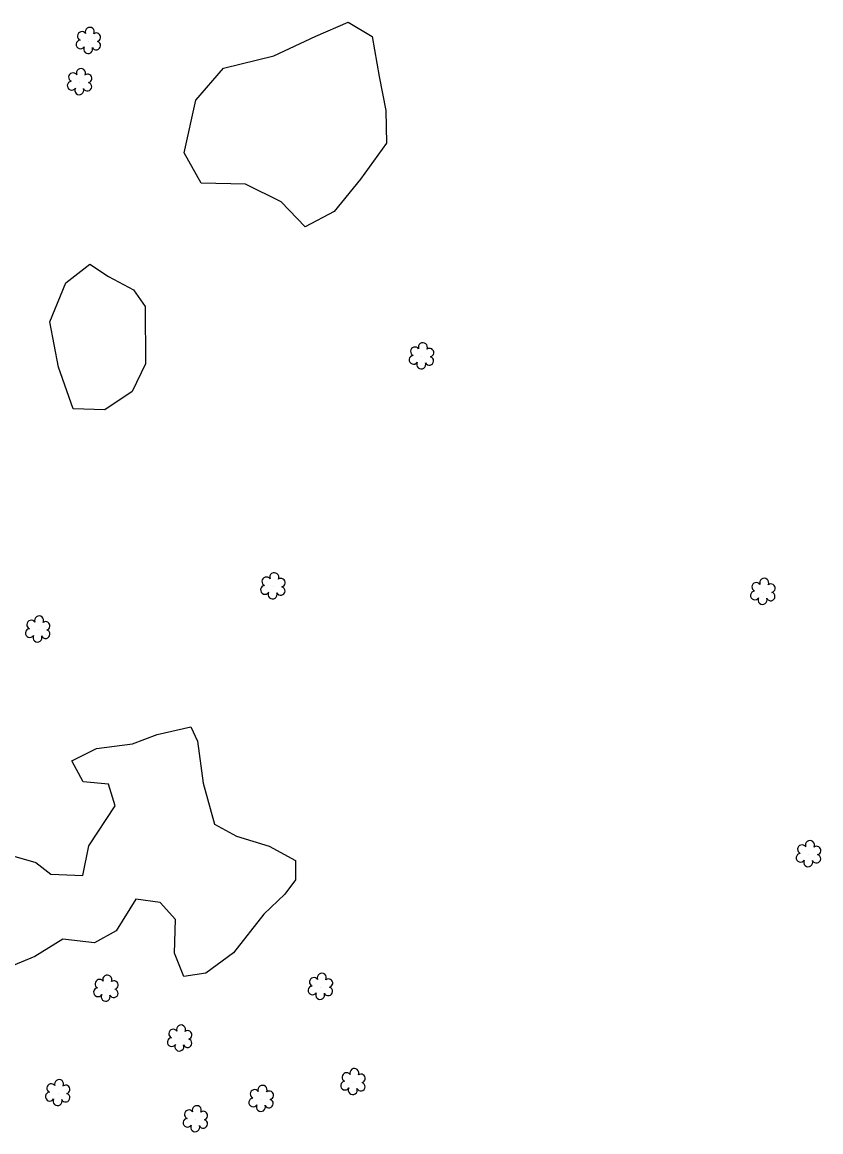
# Model space of a CAD drawing. Extents: x 3040896 to 3051146, y 687568 to 732976.
# Drawn here: x 3048189.7 to 3048363.8, y 704055.6 to 704297.5 of the extents above; entities that cross this region are included whole.
import ezdxf

# ---------------------------------------------------------------- set-up
doc = ezdxf.new("R2010")
doc.units = 0
doc.layers.add('Exist Vegetation Hedge Row', color=7, linetype='Continuous')
doc.layers.add('Exist Vegetation Shrub CELL', color=7, linetype='Continuous')

msp = doc.modelspace()

# ---------------------------------------------------------------- linework, layer by layer
at = {"layer": 'Exist Vegetation Hedge Row'}
for points in [[(3048269.17, 704271.15), (3048263.52, 704263.29), (3048257.74, 704256.28), (3048251.46, 704252.95), (3048246.16, 704258.37), (3048238.42, 704262.22), (3048228.72, 704262.47), (3048225.03, 704269.04), (3048227.58, 704280.55), (3048233.62, 704287.48), (3048244.61, 704290.22), (3048253.72, 704294.47), (3048260.82, 704297.53), (3048266.02, 704294.38), (3048267.54, 704285.71), (3048268.99, 704278.26), (3048269.17, 704271.15)], [(3048216.56, 704235.55), (3048216.65, 704223.06), (3048213.73, 704217.05), (3048207.78, 704213), (3048200.86, 704213.24), (3048197.66, 704222.33), (3048195.74, 704232.21), (3048199.24, 704240.68), (3048204.48, 704244.76), (3048208.56, 704242.07), (3048214.03, 704239.2), (3048216.56, 704235.55)], [(3048187.96, 704115.75), (3048192.73, 704114.33), (3048195.98, 704111.8), (3048202.97, 704111.53), (3048204.26, 704118.01), (3048210.02, 704126.69), (3048208.59, 704131.42), (3048203.07, 704131.97), (3048200.55, 704136.49), (3048205.95, 704139.17), (3048213.82, 704140.2), (3048219.14, 704142.26), (3048226.48, 704143.89), (3048227.99, 704140.82), (3048229.17, 704131.66), (3048231.63, 704122.74), (3048236.43, 704120.1), (3048243.59, 704117.93), (3048249.32, 704114.76), (3048249.32, 704110.57), (3048246.96, 704107.46), (3048242.4, 704103.09)], [(3048242.4, 704103.09), (3048235.78, 704094.65), (3048229.8, 704090.22), (3048224.95, 704089.47), (3048222.92, 704094.59), (3048223.14, 704101.89), (3048219.85, 704105.64), (3048214.51, 704106.33), (3048210.23, 704099.47), (3048205.54, 704096.82), (3048198.64, 704097.62), (3048192.53, 704093.87), (3048185.64, 704090.99)]]:
    msp.add_lwpolyline(points, dxfattribs=at)
at = {"layer": 'Exist Vegetation Shrub CELL'}
for p, q in [((3048204.25, 704293.38), (3048204.25, 704293.38)), ((3048202.32, 704284.4), (3048202.32, 704284.4)), ((3048276.85, 704224.63), (3048276.85, 704224.63)), ((3048244.46, 704174.48), (3048244.46, 704174.48)), ((3048351.25, 704173.27), (3048351.25, 704173.27)), ((3048193.2, 704165.06), (3048193.2, 704165.06)), ((3048361.21, 704116.09), (3048361.21, 704116.09)), ((3048208.07, 704086.77), (3048208.07, 704086.77)), ((3048254.82, 704087.18), (3048254.82, 704087.18)), ((3048224.14, 704075.9), (3048224.14, 704075.9)), ((3048261.92, 704066.42), (3048261.92, 704066.42)), ((3048197.56, 704064.01), (3048197.56, 704064.01)), ((3048241.91, 704062.74), (3048241.91, 704062.74)), ((3048227.58, 704058.31), (3048227.58, 704058.31))]:
    msp.add_line(p, q, dxfattribs=at)
for centre, radius, start, end in [((3048204.48, 704295.42), 0.99, 334.8391, 200.4717), ((3048202.45, 704292.67), 0.955, 95.1099, 327.9534), ((3048202.77, 704294.5), 0.968, 35.8908, 245.4216), ((3048205.89, 704292.45), 0.937, 204.9913, 73.4601), ((3048205.92, 704294.25), 0.929, 284.4567, 126.0861), ((3048204.12, 704291.69), 0.984, 151.2797, 21.387), ((3048200.84, 704285.52), 0.968, 35.8908, 245.4216), ((3048202.55, 704286.44), 0.99, 334.8391, 200.4717), ((3048204, 704285.27), 0.929, 284.4567, 126.0861), ((3048200.52, 704283.69), 0.955, 95.1099, 327.9534), ((3048203.96, 704283.47), 0.937, 204.9913, 73.4601), ((3048202.2, 704282.71), 0.984, 151.2797, 21.387), ((3048275.37, 704225.75), 0.968, 35.8908, 245.4216), ((3048277.08, 704226.67), 0.99, 334.8391, 200.4717), ((3048278.52, 704225.5), 0.929, 284.4567, 126.0861), ((3048275.05, 704223.92), 0.955, 95.1099, 327.9534), ((3048276.72, 704222.94), 0.984, 151.2797, 21.387), ((3048278.49, 704223.7), 0.937, 204.9913, 73.4601), ((3048244.69, 704176.52), 0.99, 334.8391, 200.4717), ((3048242.98, 704175.61), 0.968, 35.8908, 245.4216), ((3048246.13, 704175.35), 0.929, 284.4567, 126.0861), ((3048349.77, 704174.4), 0.968, 35.8908, 245.4216), ((3048351.48, 704175.31), 0.99, 334.8391, 200.4717), ((3048352.92, 704174.14), 0.929, 284.4567, 126.0861), ((3048242.66, 704173.78), 0.955, 95.1099, 327.9534), ((3048244.33, 704172.8), 0.984, 151.2797, 21.387), ((3048246.1, 704173.55), 0.937, 204.9913, 73.4601), ((3048349.45, 704172.57), 0.955, 95.1099, 327.9534), ((3048352.89, 704172.34), 0.937, 204.9913, 73.4601), ((3048351.12, 704171.59), 0.984, 151.2797, 21.387), ((3048193.43, 704167.1), 0.99, 334.8391, 200.4717), ((3048191.4, 704164.35), 0.955, 95.1099, 327.9534), ((3048191.72, 704166.19), 0.968, 35.8908, 245.4216), ((3048194.88, 704165.93), 0.929, 284.4567, 126.0861), ((3048193.08, 704163.38), 0.984, 151.2797, 21.387), ((3048194.84, 704164.13), 0.937, 204.9913, 73.4601), ((3048359.73, 704117.22), 0.968, 35.8908, 245.4216), ((3048361.44, 704118.14), 0.99, 334.8391, 200.4717), ((3048362.88, 704116.96), 0.929, 284.4567, 126.0861), ((3048359.41, 704115.39), 0.955, 95.1099, 327.9534), ((3048361.08, 704114.41), 0.984, 151.2797, 21.387), ((3048362.85, 704115.17), 0.937, 204.9913, 73.4601), ((3048255.05, 704089.22), 0.99, 334.8391, 200.4717), ((3048206.59, 704087.9), 0.968, 35.8908, 245.4216), ((3048208.3, 704088.81), 0.99, 334.8391, 200.4717), ((3048209.74, 704087.64), 0.929, 284.4567, 126.0861), ((3048253.34, 704088.3), 0.968, 35.8908, 245.4216), ((3048256.5, 704088.05), 0.929, 284.4567, 126.0861), ((3048206.27, 704086.07), 0.955, 95.1099, 327.9534), ((3048207.94, 704085.09), 0.984, 151.2797, 21.387), ((3048209.71, 704085.84), 0.937, 204.9913, 73.4601), ((3048253.02, 704086.47), 0.955, 95.1099, 327.9534), ((3048254.69, 704085.49), 0.984, 151.2797, 21.387), ((3048256.46, 704086.25), 0.937, 204.9913, 73.4601), ((3048224.37, 704077.94), 0.99, 334.8391, 200.4717), ((3048222.34, 704075.2), 0.955, 95.1099, 327.9534), ((3048222.66, 704077.03), 0.968, 35.8908, 245.4216), ((3048225.78, 704074.97), 0.937, 204.9913, 73.4601), ((3048225.81, 704076.77), 0.929, 284.4567, 126.0861), ((3048224.01, 704074.22), 0.984, 151.2797, 21.387), ((3048260.43, 704067.55), 0.968, 35.8908, 245.4216), ((3048262.15, 704068.46), 0.99, 334.8391, 200.4717), ((3048196.08, 704065.14), 0.968, 35.8908, 245.4216), ((3048197.79, 704066.05), 0.99, 334.8391, 200.4717), ((3048260.12, 704065.72), 0.955, 95.1099, 327.9534), ((3048263.55, 704065.49), 0.937, 204.9913, 73.4601), ((3048263.59, 704067.29), 0.929, 284.4567, 126.0861), ((3048195.76, 704063.31), 0.955, 95.1099, 327.9534), ((3048199.2, 704063.08), 0.937, 204.9913, 73.4601), ((3048199.24, 704064.88), 0.929, 284.4567, 126.0861), ((3048240.42, 704063.87), 0.968, 35.8908, 245.4216), ((3048242.13, 704064.78), 0.99, 334.8391, 200.4717), ((3048243.58, 704063.61), 0.929, 284.4567, 126.0861), ((3048261.79, 704064.74), 0.984, 151.2797, 21.387), ((3048197.44, 704062.33), 0.984, 151.2797, 21.387), ((3048227.8, 704060.35), 0.99, 334.8391, 200.4717), ((3048240.11, 704062.04), 0.955, 95.1099, 327.9534), ((3048241.78, 704061.06), 0.984, 151.2797, 21.387), ((3048243.54, 704061.81), 0.937, 204.9913, 73.4601), ((3048226.09, 704059.44), 0.968, 35.8908, 245.4216), ((3048229.25, 704059.18), 0.929, 284.4567, 126.0861), ((3048225.78, 704057.61), 0.955, 95.1099, 327.9534), ((3048227.45, 704056.63), 0.984, 151.2797, 21.387), ((3048229.21, 704057.38), 0.937, 204.9913, 73.4601)]:
    msp.add_arc(centre, radius, start, end, dxfattribs=at)

doc.saveas('drawing.dxf')
